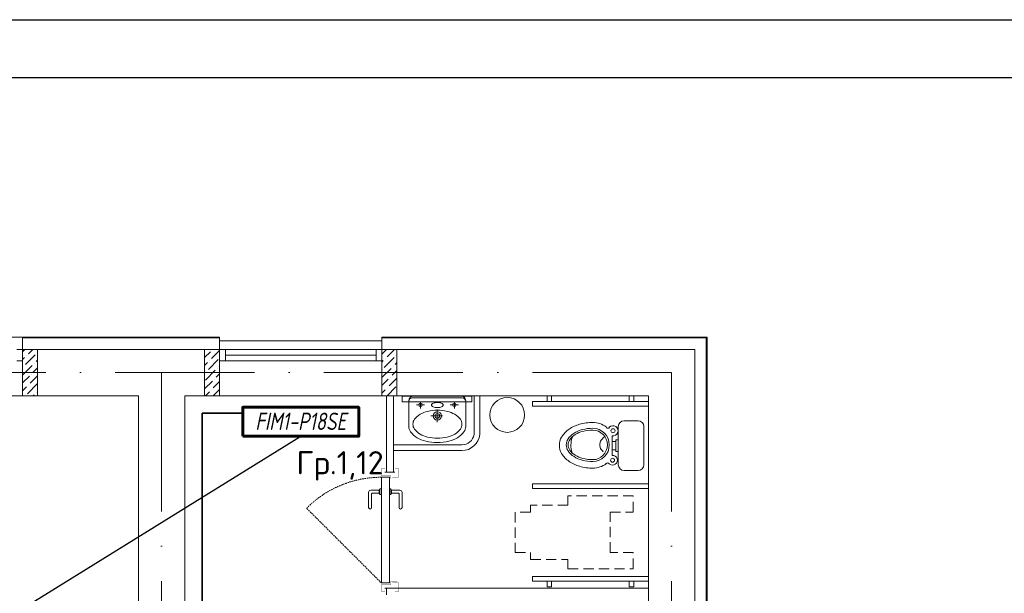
# Model space of a CAD drawing. Header units: millimetres. Extents: x 1114507 to 93926427, y 174473 to 817039.
# Tile 367 of 483: x 1860484 to 1868980, y 780519 to 785472. Entities that reach past the tile are written whole.
import ezdxf
from ezdxf.enums import TextEntityAlignment as Align

# ---------------------------------------------------------------- set-up
doc = ezdxf.new("R2010")
doc.units = ezdxf.units.MM
for name, pattern in [('ACAD_ISO10W100', [18, 12, -3, 0, -3]), ('Beruniy Xref$0$DASHED', [19.05, 12.7, -6.35]), ('ШТРИХОВАЯ', [19.05, 12.7, -6.35])]:
    doc.linetypes.add(name, pattern=pattern)
doc.layers.add('chiller fankoyl', color=7, linetype='Continuous')
for name, color, linetype, lineweight in [('Radiator', 40, 'Continuous', 60), ('размеры', 12, 'Continuous', 15), ('Сантехника', 150, 'Continuous', 13)]:
    doc.layers.add(name, color=color, linetype=linetype, lineweight=lineweight)
doc.layers.add('АСО-стены кирпич 380 мм', color=7, linetype='Continuous', lineweight=35, true_color=0x745739)
doc.styles.add('ISOC-330-0.77', font='isocpeui.ttf', dxfattribs={"width": 0.77, "height": 330})
doc.styles.add('Суннат', font='ariali.ttf', dxfattribs={"height": 250})

# ---------------------------------------------------------------- blocks, each defined once
blk = doc.blocks.new('blok1qavmak')
at = {"lineweight": 0, "ltscale": 100}
for p, q in [((1513360.8, 782732.1), (1511960.8, 782732.1)), ((1516460.8, 782700.1), (1515060.8, 782700.1)), ((1515060.8, 782625.1), (1513360.8, 782625.1)), ((1513360.8, 782625.1), (1513360.8, 782225.1)), ((1515060.8, 782225.1), (1515060.8, 782625.1)), ((1519160.8, 782625.1), (1516460.8, 782625.1)), ((1516460.8, 782225.1), (1516460.8, 782625.1)), ((1519160.8, 775375.1), (1519160.8, 782625.1)), ((1513360.8, 782225.1), (1511960.8, 782225.1)), ((1514360.8, 782225.1), (1513360.8, 782225.1)), ((1514360.8, 776325.1), (1514360.8, 782225.1)), ((1515060.8, 782225.1), (1514760.8, 782225.1)), ((1514760.8, 776325.1), (1514760.8, 782225.1)), ((1516460.8, 782225.1), (1515060.8, 782225.1)), ((1518760.8, 782225.1), (1516460.8, 782225.1)), ((1517237, 782221.3), (1516637, 782221.3)), ((1516637, 782221.3), (1516637, 782171.3)), ((1516637, 782171.3), (1517237, 782171.3)), ((1517237, 782171.3), (1517237, 782221.3)), ((1517257.3, 782225.1), (1517257.3, 781889.9)), ((1517307.3, 782225.1), (1517307.3, 781889.9)), ((1518760.8, 775375.1), (1518760.8, 782225.1)), ((1516560.8, 781800.9), (1517151.1, 781800.9)), ((1516560.8, 781750.9), (1517151.1, 781750.9))]:
    blk.add_line(p, q, dxfattribs=at)
at = {"color": 252, "lineweight": 0, "ltscale": 100}
for p, q in [((1515060.8, 782732.1), (1513360.8, 782732.1)), ((1513360.8, 782625.1), (1513360.8, 782732.1)), ((1519267.8, 782732.1), (1516460.8, 782732.1)), ((1519267.8, 775375.1), (1519267.8, 782732.1))]:
    blk.add_line(p, q, dxfattribs=at)
at = {"color": 32, "lineweight": 0, "ltscale": 100}
for p, q in [((1515060.8, 782725.1), (1513360.8, 782725.1)), ((1519260.8, 782725.1), (1516460.8, 782725.1)), ((1519260.8, 775375.1), (1519260.8, 782725.1))]:
    blk.add_line(p, q, dxfattribs=at)
at = {"color": 251, "lineweight": 0, "ltscale": 100, "true_color": 0x4a4a4a}
for p, q in [((1515060.8, 782625.1), (1515060.8, 782732.1)), ((1516460.8, 782625.1), (1516460.8, 782732.1))]:
    blk.add_line(p, q, dxfattribs=at)
at = {"color": 5, "lineweight": 0}
for p, q in [((1513310.8, 782625.1), (1513360.8, 782625.1)), ((1513360.8, 782625.1), (1513360.8, 782525.1)), ((1515110.8, 782625.1), (1515060.8, 782625.1)), ((1515060.8, 782625.1), (1515060.8, 782525.1)), ((1516410.8, 782625.1), (1515110.8, 782625.1)), ((1515110.8, 782525.1), (1515110.8, 782625.1)), ((1516410.8, 782525.1), (1516410.8, 782625.1)), ((1516410.8, 782625.1), (1516460.8, 782625.1)), ((1516460.8, 782625.1), (1516460.8, 782525.1)), ((1513360.8, 782525.1), (1513310.8, 782525.1)), ((1515060.8, 782525.1), (1515110.8, 782525.1)), ((1516410.8, 782575.1), (1515110.8, 782575.1)), ((1516410.8, 782525.1), (1515110.8, 782525.1)), ((1516460.8, 782525.1), (1516410.8, 782525.1))]:
    blk.add_line(p, q, dxfattribs=at)
at = {"linetype": 'Continuous', "lineweight": 0, "ltscale": 100}
for p, q in [((1513360.8, 782604.9, 0), (1513381.1, 782625.1, 0)), ((1513410.8, 782587.5, 0), (1513448.4, 782625.1, 0)), ((1513486.6, 782595.9, 0), (1513486.6, 782595.9, 0)), ((1514930.8, 782621.2, 0), (1514934.8, 782625.1, 0)), ((1514930.8, 782553.8, 0), (1514981.3, 782604.3, 0)), ((1514989.8, 782545.4, 0), (1515060.8, 782616.5, 0)), ((1514998.2, 782621.2, 0), (1514998.2, 782621.2, 0)), ((1516460.8, 782583.2, 0), (1516498.8, 782621.2, 0)), ((1516507.2, 782562.2, 0), (1516570.1, 782625.1, 0)), ((1513360.8, 782537.5, 0), (1513377.1, 782553.8, 0)), ((1513385.6, 782494.9, 0), (1513469.7, 782579.1, 0)), ((1513394, 782570.6, 0), (1513394, 782570.6, 0)), ((1513461.3, 782503.3, 0), (1513461.3, 782503.3, 0)), ((1513478.2, 782520.1, 0), (1513490.8, 782532.8, 0)), ((1514930.8, 782486.5, 0), (1514956.1, 782511.7, 0)), ((1514964.5, 782452.8, 0), (1515048.7, 782537, 0)), ((1514972.9, 782528.6, 0), (1514972.9, 782528.6, 0)), ((1516460.8, 782515.9, 0), (1516473.5, 782528.6, 0)), ((1516481.9, 782469.6, 0), (1516566.1, 782553.8, 0)), ((1516490.4, 782545.4, 0), (1516490.4, 782545.4, 0)), ((1516574.5, 782494.9, 0), (1516590.8, 782511.2, 0)), ((1516583, 782570.6, 0), (1516583, 782570.6, 0)), ((1513360.8, 782402.8, 0), (1513444.5, 782486.5, 0)), ((1513368.7, 782478, 0), (1513368.7, 782478, 0)), ((1513452.9, 782427.5, 0), (1513490.8, 782465.5, 0)), ((1514939.2, 782360.2, 0), (1515023.4, 782444.4, 0)), ((1514947.7, 782435.9, 0), (1514947.7, 782435.9, 0)), ((1515031.9, 782385.4, 0), (1515060.8, 782414.4, 0)), ((1515040.3, 782461.2, 0), (1515040.3, 782461.2, 0)), ((1515057.1, 782478, 0), (1515060.8, 782481.8, 0)), ((1516460.8, 782381.2, 0), (1516540.9, 782461.2, 0)), ((1516465.1, 782452.8, 0), (1516465.1, 782452.8, 0)), ((1516549.3, 782402.3, 0), (1516590.8, 782443.8, 0)), ((1516557.7, 782478, 0), (1516557.7, 782478, 0)), ((1513360.8, 782335.5, 0), (1513419.2, 782393.8, 0)), ((1513402.4, 782242.3, 0), (1513486.6, 782326.5, 0)), ((1513427.7, 782334.9, 0), (1513490.8, 782398.1, 0)), ((1513436.1, 782410.7, 0), (1513436.1, 782410.7, 0)), ((1514930.8, 782284.4, 0), (1514998.2, 782351.8, 0)), ((1515006.6, 782292.8, 0), (1515060.8, 782347.1, 0)), ((1515015, 782368.6, 0), (1515015, 782368.6, 0)), ((1516460.8, 782313.8, 0), (1516515.6, 782368.6, 0)), ((1516524, 782309.7, 0), (1516590.8, 782376.5, 0)), ((1516532.4, 782385.4, 0), (1516532.4, 782385.4, 0)), ((1513360.8, 782268.1, 0), (1513394, 782301.2, 0)), ((1513410.8, 782318.1, 0), (1513410.8, 782318.1, 0)), ((1513478.2, 782250.7, 0), (1513478.2, 782250.7, 0)), ((1514938.9, 782225.1, 0), (1514972.9, 782259.1, 0)), ((1514989.8, 782276, 0), (1514989.8, 782276, 0)), ((1515006.2, 782225.1, 0), (1515060.8, 782279.7, 0)), ((1516460.8, 782246.5, 0), (1516490.4, 782276, 0)), ((1516506.8, 782225.1, 0), (1516583, 782301.2, 0)), ((1516507.2, 782292.8, 0), (1516507.2, 782292.8, 0)), ((1513385.6, 782225.5, 0), (1513385.6, 782225.5, 0)), ((1513452.5, 782225.1, 0), (1513461.3, 782233.9, 0)), ((1516574.5, 782225.5, 0), (1516574.5, 782225.5, 0))]:
    blk.add_line(p, q, dxfattribs=at)
at = {"color": 1, "linetype": 'ACAD_ISO10W100', "lineweight": 0, "ltscale": 100}
for p, q in [((1518960.8, 782425.1), (1491960.8, 782425.1)), ((1514560.8, 782425.1), (1514560.8, 773125.1)), ((1518960.8, 782425.1), (1518960.8, 766825.1))]:
    blk.add_line(p, q, dxfattribs=at)
at = {"lineweight": 0}
for p, q in [((1518760.8, 782175.1), (1517760.8, 782175)), ((1517760.8, 782175), (1517760.8, 782135)), ((1517926.1, 782225.1), (1517886.1, 782225.1)), ((1517886.1, 782225.1), (1517886.1, 782175.1)), ((1517886.1, 782175.1), (1517926.1, 782175.1)), ((1517926.1, 782175.1), (1517926.1, 782225.1)), ((1518595.5, 782175.1), (1518595.5, 782225.1)), ((1518595.5, 782225.1), (1518635.5, 782225.1)), ((1518635.5, 782175.1), (1518595.5, 782175.1)), ((1518635.5, 782225.1), (1518635.5, 782175.1)), ((1518760.8, 782135.1), (1518760.8, 782175.1)), ((1517760.8, 782135), (1518760.8, 782135.1)), ((1517760.8, 781423.6), (1517760.8, 781463.6)), ((1517760.8, 781463.6), (1518760.8, 781463.5)), ((1518760.8, 781423.5), (1517760.8, 781423.6)), ((1518760.8, 781463.5), (1518760.8, 781423.5)), ((1517760.8, 780625.2), (1517760.8, 780665.2)), ((1517760.8, 780665.2), (1518760.8, 780665.1)), ((1518760.8, 780665.1), (1518760.8, 780625.1)), ((1518760.8, 780625.1), (1517760.8, 780625.2)), ((1517926.1, 780625.1), (1517886.1, 780625.1)), ((1517886.1, 780625.1), (1517886.1, 780575.1)), ((1517886.1, 780575.1), (1517926.1, 780575.1)), ((1517926.1, 780575.1), (1517926.1, 780625.1)), ((1518595.5, 780575.1), (1518595.5, 780625.1)), ((1518595.5, 780625.1), (1518635.5, 780625.1)), ((1518635.5, 780575.1), (1518595.5, 780575.1)), ((1518635.5, 780625.1), (1518635.5, 780575.1))]:
    blk.add_line(p, q, dxfattribs=at)
at = {"color": 0, "lineweight": 0}
for p, q in [((1516488, 781565.1), (1516573.7, 781565.1)), ((1516436.8, 781408.9), (1516365.5, 781408.9)), ((1516436.7, 781408.9), (1516436.7, 781383.9)), ((1516444.2, 781415.1), (1516443, 781415.1)), ((1516444.2, 781371.4), (1516444.2, 781421.4)), ((1516444.2, 781421.4), (1516456.7, 781421.4)), ((1516456.7, 781421.4), (1516456.7, 781371.4)), ((1516538, 781421.4), (1516525.5, 781421.4)), ((1516538, 781371.4), (1516538, 781421.4)), ((1516538, 781415.1), (1516539.2, 781415.1)), ((1516545.4, 781408.9), (1516616.7, 781408.9)), ((1516545.5, 781408.9), (1516545.5, 781383.9)), ((1516346.8, 781390.1), (1516346.8, 781258.9)), ((1516371.8, 781258.9), (1516371.8, 781377.6)), ((1516378, 781383.9), (1516436.8, 781383.9)), ((1516443, 781377.6), (1516444.2, 781377.6)), ((1516456.7, 781371.4), (1516444.2, 781371.4)), ((1516525.5, 781371.4), (1516538, 781371.4)), ((1516539.2, 781377.6), (1516538, 781377.6)), ((1516604.2, 781383.9), (1516545.4, 781383.9)), ((1516610.4, 781258.9), (1516610.4, 781377.6)), ((1516635.4, 781390.1), (1516635.4, 781258.9)), ((1516488, 780565.1), (1516573.7, 780565.1))]:
    blk.add_line(p, q, dxfattribs=at)
at = {"linetype": 'ШТРИХОВАЯ', "lineweight": 0, "ltscale": 7}
for p, q in [((1518630.8, 781360), (1518067.1, 781360)), ((1518067.1, 781360), (1518067.1, 781280.4)), ((1518630.8, 781220.7), (1518630.8, 781360)), ((1518067.1, 781280.4), (1517744.1, 781280.4)), ((1517744.1, 781280.4), (1517744.1, 781220.7)), ((1517744.1, 781220.7), (1517610.8, 781220.7)), ((1517610.8, 781220.7), (1517610.8, 780870.7)), ((1518430.8, 780870.7), (1518430.8, 781220.7)), ((1518430.8, 781220.7), (1518630.8, 781220.7)), ((1517610.8, 780870.7), (1517744.1, 780870.7)), ((1517744.1, 780870.7), (1517744.1, 780811)), ((1517744.1, 780811), (1518067.1, 780811)), ((1518067.1, 780811), (1518067.1, 780731.4)), ((1518630.8, 780870.7), (1518430.8, 780870.7)), ((1518630.8, 780731.4), (1518630.8, 780870.7)), ((1518067.1, 780731.4), (1518630.8, 780731.4))]:
    blk.add_line(p, q, dxfattribs=at)
at = {"color": 0, "linetype": 'Beruniy Xref$0$DASHED', "lineweight": 0}
blk.add_line((1516456.7, 780608.9), (1515811.5, 781254.1), dxfattribs=at)
at = {"color": 0, "lineweight": 0, "const_width": 2.5}
for points in [[(1516488, 781596.4), (1516456.7, 781596.4), (1516456.7, 781533.9), (1516538, 781533.9), (1516538, 781508.9), (1516594.2, 781508.9)], [(1516550.5, 781521.4), (1516605, 781521.4), (1516605, 781596.4), (1516573.7, 781596.4)], [(1516488, 780533.9), (1516456.7, 780533.9), (1516456.7, 780596.4), (1516538, 780596.4), (1516538, 780621.4), (1516594.2, 780621.4)], [(1516550.5, 780608.9), (1516605, 780608.9), (1516605, 780533.9), (1516573.7, 780533.9)]]:
    blk.add_lwpolyline(points, dxfattribs=at)
at = {"color": 0, "lineweight": 0}
blk.add_lwpolyline([(1516525.5, 780608.9), (1516456.7, 780608.9), (1516456.7, 781521.4), (1516525.5, 781521.4), (1516525.5, 780608.9)], dxfattribs=at)
at = {"lineweight": 0, "ltscale": 100}
blk.add_circle((1517543.1, 782059), 150, dxfattribs=at)
for centre, radius, start, end in [((1517149.1, 781911.3), 110.4, 271.07834, 348.85672), ((1517149.5, 781910), 159.1, 270.57238, 352.76255)]:
    blk.add_arc(centre, radius, start, end, dxfattribs=at)
at = {"color": 0, "linetype": 'Beruniy Xref$0$DASHED', "lineweight": 0}
blk.add_arc((1516456.7, 780608.9), 912.5, 90, 135, dxfattribs=at)
at = {"color": 0, "lineweight": 0}
for centre, radius, start, end in [((1516365.5, 781390.1), 18.8, 90, 180), ((1516443, 781408.9), 6.25, 90, 180), ((1516539.2, 781408.9), 6.25, 0, 90), ((1516616.7, 781390.1), 18.8, 0, 90), ((1516378, 781377.6), 6.25, 90, 180), ((1516443, 781383.9), 6.25, 180, 270), ((1516539.2, 781383.9), 6.25, 270, 0), ((1516604.2, 781377.6), 6.25, 0, 90), ((1516359.3, 781258.9), 12.5, 180, 0), ((1516622.9, 781258.9), 12.5, 180, 0)]:
    blk.add_arc(centre, radius, start, end, dxfattribs=at)
at = {"layer": 'АСО-стены кирпич 380 мм', "color": 5, "lineweight": 0}
for p, q in [((1516500.8, 781565.1), (1516500.8, 782225.1)), ((1516560.8, 782225.1), (1516560.8, 781565.1)), ((1516560.8, 781565.1), (1516500.8, 781565.1)), ((1516500.8, 780565.1), (1518760.8, 780565.1)), ((1516500.8, 780505.1), (1516500.8, 780565.1)), ((1518760.8, 780565.1), (1518760.8, 780505.1))]:
    blk.add_line(p, q, dxfattribs=at)
at = {"layer": 'размеры', "lineweight": 0, "ltscale": 5}
for p, q in [((1513490.8, 782625.1), (1513360.8, 782625.1)), ((1513360.8, 782625.1), (1513360.8, 782225.1)), ((1513490.8, 782225.1), (1513490.8, 782625.1)), ((1514930.8, 782625.1), (1515060.8, 782625.1)), ((1514930.8, 782225.1), (1514930.8, 782625.1)), ((1515060.8, 782625.1), (1515060.8, 782625.1)), ((1515060.8, 782625.1), (1515060.8, 782225.1)), ((1515060.8, 782225.1), (1515060.8, 782625.1)), ((1515060.8, 782625.1), (1515060.8, 782225.1)), ((1516460.8, 782625.1), (1516590.8, 782625.1)), ((1516460.8, 782225.1), (1516460.8, 782625.1)), ((1516590.8, 782625.1), (1516590.8, 782225.1)), ((1513360.8, 782225.1), (1513490.8, 782225.1)), ((1515060.8, 782225.1), (1514930.8, 782225.1)), ((1515060.8, 782225.1), (1515060.8, 782225.1)), ((1516590.8, 782225.1), (1516460.8, 782225.1))]:
    blk.add_line(p, q, dxfattribs=at)
at = {"layer": 'Сантехника', "lineweight": 0}
for p, q in [((1516694, 782180.2), (1516694, 781954.9)), ((1516723.6, 782207.1), (1516939.2, 782207.1)), ((1516939.2, 782225.1), (1516738.9, 782225.1)), ((1516794.5, 782166.6), (1516794.5, 782115.3)), ((1517139.4, 782225.1), (1516939.2, 782225.1)), ((1517154.7, 782207.1), (1516939.2, 782207.1)), ((1517086.6, 782166.6), (1517086.6, 782115.3)), ((1517184.4, 781954.9), (1517184.4, 782180.2)), ((1516830, 782146.1), (1516758.9, 782146.1)), ((1516939.2, 782107.6), (1516939.2, 781997.3)), ((1517122.2, 782146.1), (1517051.1, 782146.1)), ((1516983.6, 782051.2), (1516882.5, 782051.2))]:
    blk.add_line(p, q, dxfattribs=at)
at = {"layer": 'Сантехника', "lineweight": 0, "ltscale": 5}
for p, q in [((1518551.4, 782009.5), (1518671.4, 782009.5)), ((1518551.4, 782009.5), (1518671.4, 782009.5)), ((1518501.4, 781629.5), (1518501.4, 781959.5)), ((1518501.4, 781629.5), (1518501.4, 781959.5)), ((1518721.4, 781959.5), (1518721.4, 781629.5)), ((1518721.4, 781959.5), (1518721.4, 781629.5)), ((1518446.4, 781828.6), (1518480.7, 781828.6)), ((1518446.4, 781828.6), (1518480.7, 781828.6)), ((1518448.5, 781879.6), (1518448.5, 781828.6)), ((1518448.5, 781879.6), (1518448.5, 781828.6)), ((1518448.5, 781828.6), (1518448.5, 781756.9)), ((1518448.5, 781828.6), (1518448.5, 781756.9)), ((1518480.7, 781844.3), (1518501.4, 781844.3)), ((1518480.7, 781828.6), (1518480.7, 781844.3)), ((1518480.7, 781844.3), (1518501.4, 781844.3)), ((1518480.7, 781828.6), (1518480.7, 781844.3)), ((1518480.7, 781756.9), (1518480.7, 781828.6)), ((1518480.7, 781756.9), (1518480.7, 781828.6)), ((1518501.4, 781844.3), (1518501.4, 781744.6)), ((1518501.4, 781844.3), (1518501.4, 781744.6)), ((1518448.5, 781756.9), (1518448.5, 781709.7)), ((1518480.7, 781756.9), (1518448.5, 781756.9)), ((1518448.5, 781756.9), (1518448.5, 781709.7)), ((1518480.7, 781756.9), (1518448.5, 781756.9)), ((1518480.7, 781744.6), (1518480.7, 781756.9)), ((1518480.7, 781744.6), (1518480.7, 781756.9)), ((1518501.4, 781744.6), (1518480.7, 781744.6)), ((1518501.4, 781744.6), (1518480.7, 781744.6)), ((1518671.4, 781579.5), (1518551.4, 781579.5)), ((1518671.4, 781579.5), (1518551.4, 781579.5))]:
    blk.add_line(p, q, dxfattribs=at)
at = {"layer": 'Сантехника', "lineweight": 0}
for centre, radius in [((1516794.5, 782146.1), 15.4), ((1517086.6, 782146.1), 15.4), ((1516939.2, 782051.2), 35.9), ((1516939.2, 782051.2), 20.1)]:
    blk.add_circle(centre, radius, dxfattribs=at)
at = {"layer": 'Сантехника', "lineweight": 0, "ltscale": 5}
for centre, radius in [((1518455.4, 781922.7), 17.7), ((1518455.4, 781922.7), 17.7), ((1518451.8, 781668.1), 16.8), ((1518451.8, 781668.1), 16.8)]:
    blk.add_circle(centre, radius, dxfattribs=at)
at = {"layer": 'Сантехника', "lineweight": 0}
for centre, radius, start, end in [((1516727.2, 782174), 33.3, 90, 180), ((1516738.9, 782180.2), 45, 90, 180), ((1516919.3, 782126.5), 36.7, 113.31982, 136.14298), ((1516932.1, 782096.8), 69, 100.12395, 113.31982), ((1516940.6, 782049.6), 117, 90, 100.12395), ((1516940.6, 782049.6), 117, 79.87605, 90), ((1516949, 782096.8), 69, 66.68018, 79.87605), ((1516961.8, 782126.5), 36.7, 43.85702, 66.68018), ((1517139.4, 782180.2), 45, 0, 90), ((1517151.1, 782174), 33.3, 0, 90), ((1516911.4, 781853), 243.6, 103.2739, 119.66302), ((1516940.6, 781729.5), 370.4, 90, 103.2739), ((1516900.3, 782144.8), 10.3, 136.14298, 180), ((1516900.3, 782144.8), 10.3, 180, 223.85702), ((1516919.3, 782163.1), 36.7, 223.85702, 246.68018), ((1516932.1, 782192.8), 69, 246.68018, 259.87605), ((1516940.6, 782240), 117, 259.87605, 270), ((1516940.6, 782240), 117, 270, 280.12395), ((1516940.6, 781729.5), 370.4, 76.7261, 90), ((1516949, 782192.8), 69, 280.12395, 293.31982), ((1516961.8, 782163.1), 36.7, 293.31982, 316.14298), ((1516980.8, 782144.8), 10.3, 0, 43.85702), ((1516980.8, 782144.8), 10.3, 316.14298, 0), ((1516969.7, 781853), 243.6, 60.33698, 76.7261), ((1516800.3, 781979.4), 71.4, 143.97221, 180), ((1516867.1, 781930.8), 154, 119.66302, 143.97221), ((1517014, 781930.8), 154, 36.02779, 60.33698), ((1517080.8, 781979.4), 71.4, 0, 36.02779), ((1516776, 781960.8), 82.2, 175.88044, 180), ((1516776, 781960.8), 82.2, 180, 216.02779), ((1516853, 782016.8), 177.4, 216.02779, 240.33698), ((1516800.3, 781979.4), 71.4, 180, 216.02779), ((1516867.1, 782028), 154, 216.02779, 240.33698), ((1517014, 782028), 154, 299.66302, 323.97221), ((1517025.4, 782016.8), 177.4, 299.66302, 323.97221), ((1517080.8, 781979.4), 71.4, 323.97221, 0), ((1517102.3, 781960.8), 82.2, 323.97221, 0), ((1517102.3, 781960.8), 82.2, 0, 4.11956), ((1516904, 782106.4), 280.6, 240.33698, 256.7261), ((1516911.4, 782105.8), 243.6, 240.33698, 256.7261), ((1516937.6, 782248.6), 426.7, 256.7261, 270), ((1516940.6, 782229.2), 370.4, 256.7261, 270), ((1516937.6, 782248.6), 426.7, 270, 270.21449), ((1516940.8, 782248.6), 426.7, 269.78551, 270), ((1516940.6, 782229.2), 370.4, 270, 283.2739), ((1516940.8, 782248.6), 426.7, 270, 283.2739), ((1516969.7, 782105.8), 243.6, 283.2739, 299.66302), ((1516974.3, 782106.4), 280.6, 283.2739, 299.66302), ((1518202.2, 781840.6), 221.7, 211.15077, 235.5781), ((1518249.4, 781909.5), 305.2, 235.5781, 254.15338)]:
    blk.add_arc(centre, radius, start, end, dxfattribs=at)
at = {"layer": 'Сантехника', "lineweight": 0, "ltscale": 5}
for centre, radius, start, end in [((1518280.3, 781575.8), 418.4, 90, 105.84662), ((1518280.3, 781575.8), 418.4, 90, 105.84662), ((1518280.3, 781797.1), 197.2, 53.37244, 90), ((1518280.3, 781797.1), 197.2, 53.37244, 90), ((1518551.4, 781959.5), 50, 90, 180), ((1518551.4, 781959.5), 50, 90, 180), ((1518671.4, 781959.5), 50, 0, 90), ((1518671.4, 781959.5), 50, 0, 90), ((1518202.2, 781753.6), 221.7, 124.4219, 148.84923), ((1518202.2, 781753.6), 221.7, 124.4219, 148.84923), ((1518209.7, 781758), 170.1, 122.17122, 146.63536), ((1518209.7, 781758), 170.1, 122.17122, 146.63536), ((1518249.4, 781684.7), 305.2, 105.84662, 124.4219), ((1518249.4, 781684.7), 305.2, 105.84662, 124.4219), ((1518252.3, 781690.3), 250.1, 104.60393, 122.17122), ((1518252.3, 781690.3), 250.1, 104.60393, 122.17122), ((1518252.7, 781686.7), 237.8, 103.96042, 120.97049), ((1518252.7, 781686.7), 237.8, 103.96042, 120.97049), ((1518280.3, 781582.9), 361.1, 90, 104.60393), ((1518280.3, 781582.9), 361.1, 90, 104.60393), ((1518280.3, 781575.7), 352.3, 90, 103.96042), ((1518280.3, 781575.7), 352.3, 90, 103.96042), ((1518280.3, 781800.6), 143.4, 270, 90), ((1518280.3, 781800.6), 143.4, 270, 90), ((1518280.3, 781800.6), 127.3, 270, 90), ((1518280.3, 781800.6), 127.3, 270, 90), ((1518411.4, 781957.5), 13.6, 200.6387, 339.3613), ((1518411.4, 781957.5), 13.6, 200.6387, 339.3613), ((1518455.4, 781922.7), 43.6, 260.82075, 136.57286), ((1518455.4, 781922.7), 43.6, 260.82075, 136.57286), ((1518130.3, 781797.1), 137.7, 148.84923, 180), ((1518145, 781800.6), 92.6, 146.63536, 180), ((1518145, 781800.6), 92.6, 146.63536, 180), ((1518147.1, 781800.6), 78.9, 145.38765, 180), ((1518147.1, 781800.6), 78.9, 145.38765, 180), ((1518210.7, 781756.8), 156.2, 120.97049, 145.38765), ((1518210.7, 781756.8), 156.2, 120.97049, 145.38765), ((1518305.2, 781798.8), 213, 159.99951, 198.48455), ((1518305.2, 781798.8), 213, 159.99951, 198.48455), ((1518412.1, 781801.1), 70.5, 153.65468, 180), ((1518412.1, 781801.1), 70.5, 153.65468, 180), ((1518426.4, 781794), 86.5, 129.91016, 153.65468), ((1518426.4, 781794), 86.5, 129.91016, 153.65468), ((1518435.7, 781782.9), 101, 119.23771, 129.91016), ((1518435.7, 781782.9), 101, 119.23771, 129.91016), ((1518130.3, 781797.1), 137.7, 180, 211.15077), ((1518145, 781800.6), 92.6, 180, 213.36464), ((1518145, 781800.6), 92.6, 180, 213.36464), ((1518209.7, 781843.2), 170.1, 213.36464, 237.82878), ((1518209.7, 781843.2), 170.1, 213.36464, 237.82878), ((1518147.1, 781800.6), 78.9, 180, 214.61235), ((1518147.1, 781800.6), 78.9, 180, 214.61235), ((1518210.7, 781844.5), 156.2, 214.61235, 239.02951), ((1518210.7, 781844.5), 156.2, 214.61235, 239.02951), ((1518412.1, 781801.1), 70.5, 180, 206.34532), ((1518412.1, 781801.1), 70.5, 180, 206.34532), ((1518426.4, 781808.2), 86.5, 206.34532, 230.08984), ((1518426.4, 781808.2), 86.5, 206.34532, 230.08984), ((1518202.2, 781840.6), 221.7, 211.15077, 235.5781), ((1518249.4, 781909.5), 305.2, 235.5781, 254.15338), ((1518252.3, 781911), 250.1, 237.82878, 255.39607), ((1518252.3, 781911), 250.1, 237.82878, 255.39607), ((1518252.7, 781914.5), 237.8, 239.02951, 256.03958), ((1518252.7, 781914.5), 237.8, 239.02951, 256.03958), ((1518280.3, 782018.3), 361.1, 255.39607, 270), ((1518280.3, 782018.3), 361.1, 255.39607, 270), ((1518280.3, 782025.6), 352.3, 256.03958, 270), ((1518280.3, 782025.6), 352.3, 256.03958, 270), ((1518451.8, 781668.1), 41.7, 226.35612, 94.52336), ((1518451.8, 781668.1), 41.7, 226.35612, 94.52336), ((1518280.3, 782018.3), 418.4, 254.15338, 270), ((1518280.3, 782018.3), 418.4, 254.15338, 270), ((1518280.3, 782018.3), 418.4, 254.15338, 270), ((1518280.3, 782018.3), 418.4, 254.15338, 270), ((1518280.3, 781797.1), 197.2, 270, 306.62756), ((1518280.3, 781797.1), 197.2, 270, 306.62756), ((1518280.3, 781797.1), 197.2, 270, 306.62756), ((1518280.3, 781797.1), 197.2, 270, 306.62756), ((1518410.2, 781630.5), 14.8, 30.13159, 149.86841), ((1518410.2, 781630.5), 14.8, 30.13159, 149.86841), ((1518551.4, 781629.5), 50, 180, 270), ((1518551.4, 781629.5), 50, 180, 270), ((1518671.4, 781629.5), 50, 270, 0), ((1518671.4, 781629.5), 50, 270, 0)]:
    blk.add_arc(centre, radius, start, end, dxfattribs=at)
blk = doc.blocks.new('*U1778')
at = {"layer": 'Radiator', "color": 0, "lineweight": 60, "ltscale": 100}
blk.add_lwpolyline([(-500, 0), (500, 0), (500, 250), (-500, 250)], close=True, dxfattribs=at)
at = {"layer": 'Defpoints', "lineweight": 25, "style": 'ISOC-330-0.77', "width": 0.77, "flags": 1}
blk.add_attdef('ТИП', (-161.2, 299.5), '', height=150, dxfattribs=at)
at = {"layer": 'Defpoints', "color": 0, "lineweight": 25, "style": 'ISOC-330-0.77', "width": 0.77, "flags": 8}
blk.add_attdef('СЕК', text='', height=150, dxfattribs=at).set_placement((0.2, 129.1), align=Align.MIDDLE_CENTER)

msp = doc.modelspace()

# ---------------------------------------------------------------- linework, layer by layer
at = {"color": 5, "elevation": 0}
msp.add_lwpolyline([(1831140.1, 785471.7), (1883998.1, 785471.7), (1883998.1, 755771.7), (1831140.1, 755771.7)], close=True, dxfattribs=at)
at = {"color": 5, "lineweight": 30, "elevation": 0}
msp.add_lwpolyline([(1833140.1, 784971.7), (1883498.1, 784971.7), (1883498.1, 756271.7), (1833140.1, 756271.7)], close=True, dxfattribs=at)
at = {"layer": 'Defpoints', "color": 3, "linetype": 'ByBlock', "elevation": 0}
msp.add_lwpolyline([(1831140.1, 785471.7), (1873140.1, 785471.7), (1873140.1, 755771.7), (1831140.1, 755771.7)], close=True, dxfattribs=at)

# ---------------------------------------------------------------- next in the draw order: block references
at = {"color": 0}
msp.add_blockref('blok1qavmak', (347148, 0), dxfattribs=at)

# ---------------------------------------------------------------- next in the draw order: linework, layer by layer
at = {"color": 4, "lineweight": 35, "ltscale": 100}
for q in [(1862058.9, 775775.1), (1862408.9, 782075.1)]:
    msp.add_line((1862058.9, 782075.1), q, dxfattribs=at)
at = {"ltscale": 10}
msp.add_line((1859456.5, 779738.3, 530), (1862910.1, 781875.1), dxfattribs=at)

# ---------------------------------------------------------------- next in the draw order: block references
at = {"layer": 'chiller fankoyl', "color": 0, "lineweight": 30}
ref = msp.add_blockref('*U1778', (1862908.9, 781875.1), dxfattribs=at)
ref.add_attrib('СЕК', 'FIM1-P18SE', dxfattribs={"layer": 'Defpoints', "color": 0, "lineweight": 25, "height": 150, "style": 'ISOC-330-0.77', "width": 0.77}).set_placement((1862909.1, 782004.2), align=Align.MIDDLE_CENTER)

# ---------------------------------------------------------------- next in the draw order: texts
at = {"color": 0, "insert": (1862871.4, 781746.8), "char_height": 200, "width": 2509.849, "attachment_point": 1, "style": 'Суннат'}
msp.add_mtext('{\\fISOCPEUR|b0|i0|c204|p34;Гр.\\fISOCPEUR|b0|i0|c0|p34;1,12}', dxfattribs=at)

doc.saveas('drawing.dxf')
